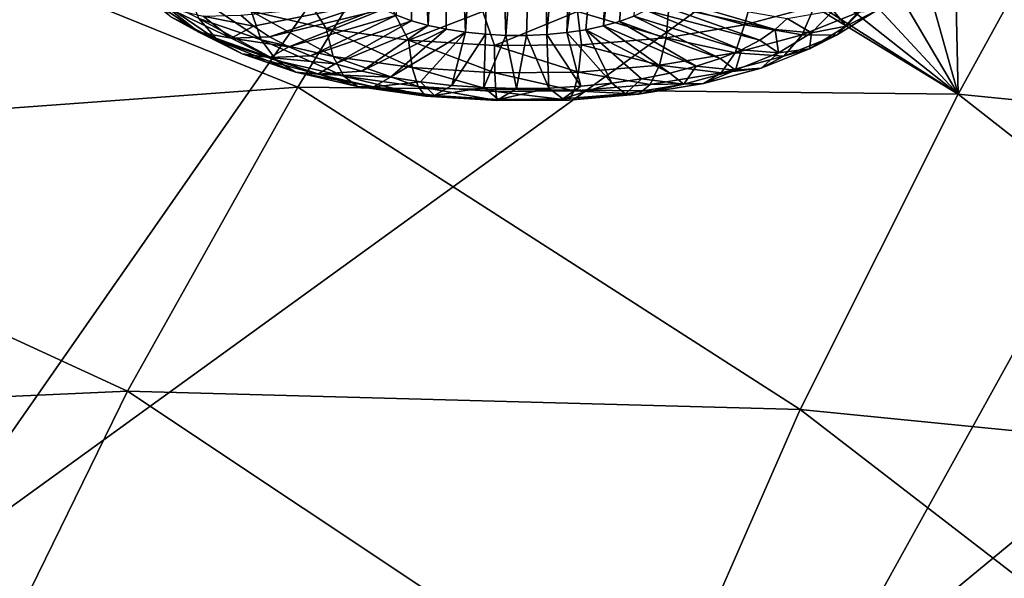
# Model space of a CAD drawing. Header units: metres. Extents: x -92 to 264, y -100 to 50.
# Tile 510 of 656: x 185.27 to 188.39, y -6.33 to -4.56. Entities that reach past the tile are written whole.
import ezdxf

# ---------------------------------------------------------------- set-up
doc = ezdxf.new("R2010")
doc.units = ezdxf.units.M
doc.layers.add('solid_21062050_01', color=7, linetype='CONTINUOUS')

msp = doc.modelspace()

# ---------------------------------------------------------------- linework, layer by layer
at = {"layer": 'solid_21062050_01'}
for points in [[(185.469528, -1.909561, 203.01622), (183.294281, -1.478467, 201.818817), (179.423584, -5.365117, 207.376755)], [(185.469528, -1.909561, 203.01622), (179.423584, -5.365117, 207.376755), (182.109451, -5.889371, 208.832916)], [(187.741089, -2.279284, 204.043167), (185.469528, -1.909561, 203.01622), (182.109451, -5.889371, 208.832916)], [(187.741089, -2.279284, 204.043167), (182.109451, -5.889371, 208.832916), (184.910965, -6.33884, 210.081375)], [(190.093903, -2.585186, 204.892853), (187.741089, -2.279284, 204.043167), (184.910965, -6.33884, 210.081375)], [(190.093903, -2.585186, 204.892853), (184.910965, -6.33884, 210.081375), (187.810028, -6.710617, 211.114014)], [(192.51239, -2.825238, 205.559616), (190.093903, -2.585186, 204.892853), (187.810028, -6.710617, 211.114014)], [(192.51239, -2.825238, 205.559616), (187.810028, -6.710617, 211.114014), (190.787888, -7.002299, 211.924194)], [(186.490555, -3.158918, 135.640991), (186.510574, -4.558817, 134.968918), (186.463348, -4.541583, 134.927094)], [(186.490555, -3.158918, 135.640991), (186.563309, -4.573691, 135.004623), (186.510574, -4.558817, 134.968918)], [(186.490555, -3.158918, 135.640991), (186.622284, -3.202997, 135.701263), (186.563309, -4.573691, 135.004623)], [(186.622284, -3.202997, 135.701263), (186.620636, -4.585951, 135.033615), (186.563309, -4.573691, 135.004623)], [(186.622284, -3.202997, 135.701263), (186.68158, -4.595388, 135.055389), (186.620636, -4.585951, 135.033615)], [(186.622284, -3.202997, 135.701263), (186.767715, -3.234379, 135.729279), (186.68158, -4.595388, 135.055389)], [(186.767715, -3.234379, 135.729279), (186.745087, -4.60184, 135.069565), (186.68158, -4.595388, 135.055389)], [(186.767715, -3.234379, 135.729279), (186.810104, -4.605196, 135.075912), (186.745087, -4.60184, 135.069565)], [(186.767715, -3.234379, 135.729279), (186.915649, -3.251046, 135.723663), (186.810104, -4.605196, 135.075912)], [(187.181946, -3.240645, 135.62236), (187.06279, -4.587323, 135.022781), (187.002914, -4.596386, 135.047516)], [(187.181946, -3.240645, 135.62236), (187.002914, -4.596386, 135.047516), (187.056152, -3.252805, 135.686661)], [(187.181946, -3.240645, 135.62236), (187.118713, -4.575412, 134.991013), (187.06279, -4.587323, 135.022781)], [(187.289383, -3.215556, 135.533859), (187.169724, -4.560858, 134.952744), (187.118713, -4.575412, 134.991013)], [(187.181946, -3.240645, 135.62236), (187.289383, -3.215556, 135.533859), (187.118713, -4.575412, 134.991013)], [(187.289383, -3.215556, 135.533859), (187.214951, -4.543911, 134.908661), (187.169724, -4.560858, 134.952744)], [(186.915649, -3.251046, 135.723663), (186.875488, -4.6054, 135.07431), (186.810104, -4.605196, 135.075912)], [(186.915649, -3.251046, 135.723663), (186.940125, -4.602447, 135.064789), (186.875488, -4.6054, 135.07431)], [(186.915649, -3.251046, 135.723663), (187.056152, -3.252805, 135.686661), (186.940125, -4.602447, 135.064789)], [(187.056152, -3.252805, 135.686661), (187.002914, -4.596386, 135.047516), (186.940125, -4.602447, 135.064789)], [(187.978973, -3.846746, 136.78862), (188.221375, -3.794422, 136.606079), (188.243286, -4.791347, 138.8703)], [(188.221375, -3.794422, 136.606079), (188.761917, -3.846633, 136.589493), (188.243286, -4.791347, 138.8703)], [(184.445648, -4.079312, 138.279373), (186.709473, -3.85543, 137.146713), (186.150223, -4.769134, 139.323868)], [(186.150223, -4.769134, 139.323868), (186.709473, -3.85543, 137.146713), (188.243286, -4.791347, 138.8703)], [(186.709473, -3.85543, 137.146713), (186.804382, -3.872007, 137.15802), (188.243286, -4.791347, 138.8703)], [(187.707962, -3.881908, 136.939346), (187.978973, -3.846746, 136.78862), (188.243286, -4.791347, 138.8703)], [(188.243286, -4.791347, 138.8703), (188.761917, -3.846633, 136.589493), (190.204422, -4.987514, 138.903671)], [(186.804382, -3.872007, 137.15802), (187.110764, -3.895082, 137.127228), (188.243286, -4.791347, 138.8703)], [(187.110764, -3.895082, 137.127228), (187.415375, -3.898364, 137.053589), (188.243286, -4.791347, 138.8703)], [(187.415375, -3.898364, 137.053589), (187.707962, -3.881908, 136.939346), (188.243286, -4.791347, 138.8703)], [(184.445648, -4.079312, 138.279373), (186.150223, -4.769134, 139.323868), (183.88002, -4.935539, 140.281876)], [(186.034424, -4.619241, 135.706665), (186.002731, -4.528773, 135.791138), (185.797134, -4.458379, 135.620697)], [(186.034424, -4.619241, 135.706665), (185.797134, -4.458379, 135.620697), (185.83699, -4.55164, 135.542984)], [(187.566437, -4.571455, 135.847977), (187.596832, -4.460172, 135.904556), (187.327438, -4.505702, 136.027786)], [(187.566437, -4.571455, 135.847977), (187.787384, -4.512703, 135.693039), (187.596832, -4.460172, 135.904556)], [(185.640289, -4.462341, 135.06221), (185.738144, -4.517736, 135.001541), (185.836838, -4.594881, 135.192398)], [(185.747879, -4.546444, 135.270294), (185.640289, -4.462341, 135.06221), (185.836838, -4.594881, 135.192398)], [(185.677902, -4.471493, 135.346512), (185.747879, -4.546444, 135.270294), (185.897186, -4.621663, 135.454681)], [(185.83699, -4.55164, 135.542984), (185.677902, -4.471493, 135.346512), (185.897186, -4.621663, 135.454681)], [(186.002731, -4.528773, 135.791138), (186.240326, -4.583396, 135.920868), (186.164124, -4.462659, 135.957108)], [(186.240326, -4.583396, 135.920868), (186.441971, -4.507238, 136.060272), (186.164124, -4.462659, 135.957108)], [(187.285095, -4.504029, 134.806076), (187.308807, -4.481778, 134.749329), (187.663193, -4.586971, 134.963028)], [(187.308807, -4.481778, 134.749329), (187.701401, -4.552105, 134.874084), (187.663193, -4.586971, 134.963028)], [(185.738144, -4.517736, 135.001541), (185.850433, -4.544447, 134.946747), (185.93895, -4.613638, 135.11795)], [(185.836838, -4.594881, 135.192398), (185.738144, -4.517736, 135.001541), (185.93895, -4.613638, 135.11795)], [(186.388504, -4.501249, 134.828049), (186.010254, -4.576129, 134.989166), (185.969727, -4.540747, 134.901474)], [(186.388504, -4.501249, 134.828049), (186.061111, -4.60973, 135.072052), (186.010254, -4.576129, 134.989166)], [(186.388504, -4.501249, 134.828049), (186.422424, -4.522284, 134.879868), (186.061111, -4.60973, 135.072052)], [(186.422424, -4.522284, 134.879868), (186.121674, -4.641126, 135.149063), (186.061111, -4.60973, 135.072052)], [(186.422424, -4.522284, 134.879868), (186.463348, -4.541583, 134.927094), (186.121674, -4.641126, 135.149063)], [(186.240326, -4.583396, 135.920868), (186.500809, -4.62015, 136.004898), (186.441971, -4.507238, 136.060272)], [(186.500809, -4.62015, 136.004898), (186.737106, -4.52976, 136.107391), (186.441971, -4.507238, 136.060272)], [(187.317429, -4.612797, 135.960007), (187.327438, -4.505702, 136.027786), (187.036621, -4.52924, 136.096405)], [(187.253632, -4.524859, 134.859482), (187.285095, -4.504029, 134.806076), (187.614548, -4.619919, 135.047485)], [(187.285095, -4.504029, 134.806076), (187.663193, -4.586971, 134.963028), (187.614548, -4.619919, 135.047485)], [(187.317429, -4.612797, 135.960007), (187.566437, -4.571455, 135.847977), (187.327438, -4.505702, 136.027786)], [(187.748245, -4.603808, 135.612457), (187.787384, -4.512703, 135.693039), (187.566437, -4.571455, 135.847977)], [(187.925293, -4.532836, 135.428207), (187.787384, -4.512703, 135.693039), (187.748245, -4.603808, 135.612457)], [(187.963593, -4.497697, 134.879211), (187.887817, -4.576412, 135.079666), (187.846466, -4.526474, 134.837036)], [(187.983887, -4.52631, 135.147385), (187.887817, -4.576412, 135.079666), (187.963593, -4.497697, 134.879211)], [(185.747879, -4.546444, 135.270294), (185.836838, -4.594881, 135.192398), (185.973785, -4.663875, 135.361542)], [(185.897186, -4.621663, 135.454681), (185.747879, -4.546444, 135.270294), (185.973785, -4.663875, 135.361542)], [(185.83699, -4.55164, 135.542984), (185.897186, -4.621663, 135.454681), (186.082474, -4.685106, 135.608276)], [(186.034424, -4.619241, 135.706665), (185.83699, -4.55164, 135.542984), (186.082474, -4.685106, 135.608276)], [(185.850433, -4.544447, 134.946747), (185.969727, -4.540747, 134.901474), (186.010254, -4.576129, 134.989166)], [(185.93895, -4.613638, 135.11795), (185.850433, -4.544447, 134.946747), (186.010254, -4.576129, 134.989166)], [(186.262589, -4.671696, 135.831238), (186.240326, -4.583396, 135.920868), (186.002731, -4.528773, 135.791138)], [(186.262589, -4.671696, 135.831238), (186.002731, -4.528773, 135.791138), (186.034424, -4.619241, 135.706665)], [(186.463348, -4.541583, 134.927094), (186.191162, -4.669923, 135.219269), (186.121674, -4.641126, 135.149063)], [(186.463348, -4.541583, 134.927094), (186.510574, -4.558817, 134.968918), (186.191162, -4.669923, 135.219269)], [(186.500809, -4.62015, 136.004898), (186.774185, -4.637621, 136.040009), (186.737106, -4.52976, 136.107391)], [(186.774185, -4.637621, 136.040009), (187.036621, -4.52924, 136.096405), (186.737106, -4.52976, 136.107391)], [(186.774185, -4.637621, 136.040009), (187.049927, -4.635138, 136.024857), (187.036621, -4.52924, 136.096405)], [(187.049927, -4.635138, 136.024857), (187.317429, -4.612797, 135.960007), (187.036621, -4.52924, 136.096405)], [(187.169724, -4.560858, 134.952744), (187.214951, -4.543911, 134.908661), (187.488449, -4.678432, 135.198746)], [(187.214951, -4.543911, 134.908661), (187.253632, -4.524859, 134.859482), (187.556046, -4.650534, 135.126389)], [(187.214951, -4.543911, 134.908661), (187.556046, -4.650534, 135.126389), (187.488449, -4.678432, 135.198746)], [(187.253632, -4.524859, 134.859482), (187.614548, -4.619919, 135.047485), (187.556046, -4.650534, 135.126389)], [(187.778503, -4.597074, 135.01683), (187.663193, -4.586971, 134.963028), (187.701401, -4.552105, 134.874084)], [(187.846466, -4.526474, 134.837036), (187.778503, -4.597074, 135.01683), (187.701401, -4.552105, 134.874084)], [(187.925293, -4.532836, 135.428207), (187.748245, -4.603808, 135.612457), (187.857056, -4.604015, 135.346954)], [(187.887817, -4.576412, 135.079666), (187.778503, -4.597074, 135.01683), (187.846466, -4.526474, 134.837036)], [(187.983887, -4.52631, 135.147385), (187.857056, -4.604015, 135.346954), (187.887817, -4.576412, 135.079666)], [(187.925293, -4.532836, 135.428207), (187.857056, -4.604015, 135.346954), (187.983887, -4.52631, 135.147385)], [(185.93895, -4.613638, 135.11795), (186.010254, -4.576129, 134.989166), (186.061111, -4.60973, 135.072052)], [(186.510574, -4.558817, 134.968918), (186.268707, -4.695759, 135.281754), (186.191162, -4.669923, 135.219269)], [(186.512741, -4.706991, 135.911942), (186.500809, -4.62015, 136.004898), (186.240326, -4.583396, 135.920868)], [(186.512741, -4.706991, 135.911942), (186.240326, -4.583396, 135.920868), (186.262589, -4.671696, 135.831238)], [(186.510574, -4.558817, 134.968918), (186.563309, -4.573691, 135.004623), (186.268707, -4.695759, 135.281754)], [(186.563309, -4.573691, 135.004623), (186.353333, -4.718309, 135.335739), (186.268707, -4.695759, 135.281754)], [(186.563309, -4.573691, 135.004623), (186.620636, -4.585951, 135.033615), (186.353333, -4.718309, 135.335739)], [(186.620636, -4.585951, 135.033615), (186.44397, -4.73729, 135.380554), (186.353333, -4.718309, 135.335739)], [(186.620636, -4.585951, 135.033615), (186.68158, -4.595388, 135.055389), (186.44397, -4.73729, 135.380554)], [(187.06279, -4.587323, 135.022781), (187.118713, -4.575412, 134.991013), (187.329422, -4.724712, 135.320297)], [(187.118713, -4.575412, 134.991013), (187.169724, -4.560858, 134.952744), (187.412582, -4.703262, 135.263657)], [(187.118713, -4.575412, 134.991013), (187.412582, -4.703262, 135.263657), (187.329422, -4.724712, 135.320297)], [(187.169724, -4.560858, 134.952744), (187.488449, -4.678432, 135.198746), (187.412582, -4.703262, 135.263657)], [(187.536072, -4.660229, 135.761246), (187.566437, -4.571455, 135.847977), (187.317429, -4.612797, 135.960007)], [(187.748245, -4.603808, 135.612457), (187.566437, -4.571455, 135.847977), (187.536072, -4.660229, 135.761246)], [(187.887817, -4.576412, 135.079666), (187.771484, -4.647688, 135.262726), (187.778503, -4.597074, 135.01683)], [(187.857056, -4.604015, 135.346954), (187.771484, -4.647688, 135.262726), (187.887817, -4.576412, 135.079666)], [(185.836838, -4.594881, 135.192398), (185.93895, -4.613638, 135.11795), (186.061783, -4.67552, 135.269638)], [(185.973785, -4.663875, 135.361542), (185.836838, -4.594881, 135.192398), (186.061783, -4.67552, 135.269638)], [(185.93895, -4.613638, 135.11795), (186.061111, -4.60973, 135.072052), (186.121674, -4.641126, 135.149063)], [(186.061783, -4.67552, 135.269638), (185.93895, -4.613638, 135.11795), (186.121674, -4.641126, 135.149063)], [(186.68158, -4.595388, 135.055389), (186.53949, -4.752462, 135.415634), (186.44397, -4.73729, 135.380554)], [(186.68158, -4.595388, 135.055389), (186.638687, -4.763635, 135.440536), (186.53949, -4.752462, 135.415634)], [(186.68158, -4.595388, 135.055389), (186.745087, -4.60184, 135.069565), (186.638687, -4.763635, 135.440536)], [(186.745087, -4.60184, 135.069565), (186.740326, -4.770669, 135.454941), (186.638687, -4.763635, 135.440536)], [(186.745087, -4.60184, 135.069565), (186.810104, -4.605196, 135.075912), (186.740326, -4.770669, 135.454941)], [(186.810104, -4.605196, 135.075912), (186.843094, -4.773474, 135.458679), (186.740326, -4.770669, 135.454941)], [(186.810104, -4.605196, 135.075912), (186.875488, -4.6054, 135.07431), (186.843094, -4.773474, 135.458679)], [(186.875488, -4.6054, 135.07431), (186.94574, -4.772016, 135.451691), (186.843094, -4.773474, 135.458679)], [(186.875488, -4.6054, 135.07431), (186.940125, -4.602447, 135.064789), (186.94574, -4.772016, 135.451691)], [(186.940125, -4.602447, 135.064789), (187.002914, -4.596386, 135.047516), (187.046936, -4.766313, 135.434082)], [(186.940125, -4.602447, 135.064789), (187.046936, -4.766313, 135.434082), (186.94574, -4.772016, 135.451691)], [(187.06279, -4.587323, 135.022781), (187.145432, -4.756436, 135.406052), (187.002914, -4.596386, 135.047516)], [(187.002914, -4.596386, 135.047516), (187.145432, -4.756436, 135.406052), (187.046936, -4.766313, 135.434082)], [(187.049927, -4.635138, 136.024857), (187.296951, -4.69993, 135.868835), (187.317429, -4.612797, 135.960007)], [(187.06279, -4.587323, 135.022781), (187.329422, -4.724712, 135.320297), (187.23999, -4.742511, 135.367966)], [(187.06279, -4.587323, 135.022781), (187.23999, -4.742511, 135.367966), (187.145432, -4.756436, 135.406052)], [(187.536072, -4.660229, 135.761246), (187.317429, -4.612797, 135.960007), (187.296951, -4.69993, 135.868835)], [(187.748245, -4.603808, 135.612457), (187.536072, -4.660229, 135.761246), (187.690903, -4.670623, 135.519882)], [(187.674164, -4.661002, 135.181015), (187.614548, -4.619919, 135.047485), (187.663193, -4.586971, 134.963028)], [(187.778503, -4.597074, 135.01683), (187.674164, -4.661002, 135.181015), (187.663193, -4.586971, 134.963028)], [(187.771484, -4.647688, 135.262726), (187.674164, -4.661002, 135.181015), (187.778503, -4.597074, 135.01683)], [(187.748245, -4.603808, 135.612457), (187.690903, -4.670623, 135.519882), (187.857056, -4.604015, 135.346954)], [(187.857056, -4.604015, 135.346954), (187.690903, -4.670623, 135.519882), (187.771484, -4.647688, 135.262726)], [(185.897186, -4.621663, 135.454681), (185.973785, -4.663875, 135.361542), (186.143738, -4.722069, 135.502426)], [(186.082474, -4.685106, 135.608276), (185.897186, -4.621663, 135.454681), (186.143738, -4.722069, 135.502426)], [(186.034424, -4.619241, 135.706665), (186.082474, -4.685106, 135.608276), (186.2966, -4.734335, 135.725204)], [(186.262589, -4.671696, 135.831238), (186.034424, -4.619241, 135.706665), (186.2966, -4.734335, 135.725204)], [(186.061783, -4.67552, 135.269638), (186.121674, -4.641126, 135.149063), (186.191162, -4.669923, 135.219269)], [(186.775253, -4.723768, 135.945663), (186.774185, -4.637621, 136.040009), (186.500809, -4.62015, 136.004898)], [(186.775253, -4.723768, 135.945663), (186.500809, -4.62015, 136.004898), (186.512741, -4.706991, 135.911942)], [(187.040054, -4.721384, 135.931107), (187.049927, -4.635138, 136.024857), (186.774185, -4.637621, 136.040009)], [(187.040054, -4.721384, 135.931107), (186.774185, -4.637621, 136.040009), (186.775253, -4.723768, 135.945663)], [(187.040054, -4.721384, 135.931107), (187.296951, -4.69993, 135.868835), (187.049927, -4.635138, 136.024857)], [(187.674164, -4.661002, 135.181015), (187.556046, -4.650534, 135.126389), (187.614548, -4.619919, 135.047485)], [(187.771484, -4.647688, 135.262726), (187.619064, -4.708784, 135.421341), (187.674164, -4.661002, 135.181015)], [(187.690903, -4.670623, 135.519882), (187.619064, -4.708784, 135.421341), (187.771484, -4.647688, 135.262726)], [(185.973785, -4.663875, 135.361542), (186.061783, -4.67552, 135.269638), (186.214218, -4.727715, 135.396011)], [(186.143738, -4.722069, 135.502426), (185.973785, -4.663875, 135.361542), (186.214218, -4.727715, 135.396011)], [(186.061783, -4.67552, 135.269638), (186.191162, -4.669923, 135.219269), (186.268707, -4.695759, 135.281754)], [(186.214218, -4.727715, 135.396011), (186.061783, -4.67552, 135.269638), (186.268707, -4.695759, 135.281754)], [(186.262589, -4.671696, 135.831238), (186.2966, -4.734335, 135.725204), (186.531372, -4.76746, 135.800934)], [(186.512741, -4.706991, 135.911942), (186.262589, -4.671696, 135.831238), (186.531372, -4.76746, 135.800934)], [(187.536072, -4.660229, 135.761246), (187.296951, -4.69993, 135.868835), (187.491776, -4.723574, 135.659515)], [(187.53746, -4.715799, 135.323273), (187.412582, -4.703262, 135.263657), (187.488449, -4.678432, 135.198746)], [(187.53746, -4.715799, 135.323273), (187.488449, -4.678432, 135.198746), (187.556046, -4.650534, 135.126389)], [(187.536072, -4.660229, 135.761246), (187.491776, -4.723574, 135.659515), (187.690903, -4.670623, 135.519882)], [(187.690903, -4.670623, 135.519882), (187.491776, -4.723574, 135.659515), (187.619064, -4.708784, 135.421341)], [(187.674164, -4.661002, 135.181015), (187.53746, -4.715799, 135.323273), (187.556046, -4.650534, 135.126389)], [(187.619064, -4.708784, 135.421341), (187.53746, -4.715799, 135.323273), (187.674164, -4.661002, 135.181015)], [(186.082474, -4.685106, 135.608276), (186.143738, -4.722069, 135.502426), (186.340149, -4.767225, 135.60968)], [(186.2966, -4.734335, 135.725204), (186.082474, -4.685106, 135.608276), (186.340149, -4.767225, 135.60968)], [(186.214218, -4.727715, 135.396011), (186.268707, -4.695759, 135.281754), (186.353333, -4.718309, 135.335739)], [(186.512741, -4.706991, 135.911942), (186.531372, -4.76746, 135.800934), (186.77774, -4.783206, 135.832581)], [(186.775253, -4.723768, 135.945663), (186.512741, -4.706991, 135.911942), (186.77774, -4.783206, 135.832581)], [(187.040054, -4.721384, 135.931107), (187.267349, -4.760833, 135.760483), (187.296951, -4.69993, 135.868835)], [(187.296951, -4.69993, 135.868835), (187.267349, -4.760833, 135.760483), (187.491776, -4.723574, 135.659515)], [(187.373642, -4.759362, 135.438156), (187.329422, -4.724712, 135.320297), (187.412582, -4.703262, 135.263657)], [(187.53746, -4.715799, 135.323273), (187.373642, -4.759362, 135.438156), (187.412582, -4.703262, 135.263657)], [(187.619064, -4.708784, 135.421341), (187.436432, -4.757353, 135.549423), (187.53746, -4.715799, 135.323273)], [(187.491776, -4.723574, 135.659515), (187.436432, -4.757353, 135.549423), (187.619064, -4.708784, 135.421341)], [(186.143738, -4.722069, 135.502426), (186.214218, -4.727715, 135.396011), (186.390396, -4.768215, 135.492203)], [(186.340149, -4.767225, 135.60968), (186.143738, -4.722069, 135.502426), (186.390396, -4.768215, 135.492203)], [(186.214218, -4.727715, 135.396011), (186.353333, -4.718309, 135.335739), (186.44397, -4.73729, 135.380554)], [(186.390396, -4.768215, 135.492203), (186.214218, -4.727715, 135.396011), (186.44397, -4.73729, 135.380554)], [(186.2966, -4.734335, 135.725204), (186.340149, -4.767225, 135.60968), (186.555496, -4.797608, 135.679138)], [(186.531372, -4.76746, 135.800934), (186.2966, -4.734335, 135.725204), (186.555496, -4.797608, 135.679138)], [(186.390396, -4.768215, 135.492203), (186.44397, -4.73729, 135.380554), (186.53949, -4.752462, 135.415634)], [(187.040054, -4.721384, 135.931107), (186.775253, -4.723768, 135.945663), (187.02626, -4.780968, 135.818924)], [(186.775253, -4.723768, 135.945663), (186.77774, -4.783206, 135.832581), (187.02626, -4.780968, 135.818924)], [(187.040054, -4.721384, 135.931107), (187.02626, -4.780968, 135.818924), (187.267349, -4.760833, 135.760483)], [(187.189026, -4.790014, 135.521225), (187.145432, -4.756436, 135.406052), (187.23999, -4.742511, 135.367966)], [(187.373642, -4.759362, 135.438156), (187.189026, -4.790014, 135.521225), (187.23999, -4.742511, 135.367966)], [(187.373642, -4.759362, 135.438156), (187.23999, -4.742511, 135.367966), (187.329422, -4.724712, 135.320297)], [(187.491776, -4.723574, 135.659515), (187.267349, -4.760833, 135.760483), (187.436432, -4.757353, 135.549423)], [(187.436432, -4.757353, 135.549423), (187.373642, -4.759362, 135.438156), (187.53746, -4.715799, 135.323273)], [(183.88002, -4.935539, 140.281876), (186.150223, -4.769134, 139.323868), (185.610474, -5.732571, 141.559723)], [(185.610474, -5.732571, 141.559723), (186.150223, -4.769134, 139.323868), (187.74231, -5.790419, 141.211853)], [(186.150223, -4.769134, 139.323868), (188.243286, -4.791347, 138.8703), (187.74231, -5.790419, 141.211853)], [(186.340149, -4.767225, 135.60968), (186.390396, -4.768215, 135.492203), (186.583527, -4.795466, 135.554504)], [(186.555496, -4.797608, 135.679138), (186.340149, -4.767225, 135.60968), (186.583527, -4.795466, 135.554504)], [(186.583527, -4.795466, 135.554504), (186.390396, -4.768215, 135.492203), (186.53949, -4.752462, 135.415634)], [(186.531372, -4.76746, 135.800934), (186.555496, -4.797608, 135.679138), (186.781479, -4.812051, 135.708176)], [(186.77774, -4.783206, 135.832581), (186.531372, -4.76746, 135.800934), (186.781479, -4.812051, 135.708176)], [(186.583527, -4.795466, 135.554504), (186.53949, -4.752462, 135.415634), (186.638687, -4.763635, 135.440536)], [(186.583527, -4.795466, 135.554504), (186.638687, -4.763635, 135.440536), (186.740326, -4.770669, 135.454941)], [(186.786224, -4.80842, 135.580536), (186.583527, -4.795466, 135.554504), (186.740326, -4.770669, 135.454941)], [(186.786224, -4.80842, 135.580536), (186.740326, -4.770669, 135.454941), (186.843094, -4.773474, 135.458679)], [(186.786224, -4.80842, 135.580536), (186.843094, -4.773474, 135.458679), (186.94574, -4.772016, 135.451691)], [(186.990662, -4.80658, 135.569305), (186.786224, -4.80842, 135.580536), (186.94574, -4.772016, 135.451691)], [(186.990662, -4.80658, 135.569305), (186.94574, -4.772016, 135.451691), (187.046936, -4.766313, 135.434082)], [(186.990662, -4.80658, 135.569305), (187.145432, -4.756436, 135.406052), (187.189026, -4.790014, 135.521225)], [(186.990662, -4.80658, 135.569305), (187.046936, -4.766313, 135.434082), (187.145432, -4.756436, 135.406052)], [(187.02626, -4.780968, 135.818924), (187.230576, -4.791529, 135.642044), (187.267349, -4.760833, 135.760483)], [(187.230576, -4.791529, 135.642044), (187.189026, -4.790014, 135.521225), (187.373642, -4.759362, 135.438156)], [(187.436432, -4.757353, 135.549423), (187.230576, -4.791529, 135.642044), (187.373642, -4.759362, 135.438156)], [(187.267349, -4.760833, 135.760483), (187.230576, -4.791529, 135.642044), (187.436432, -4.757353, 135.549423)], [(186.555496, -4.797608, 135.679138), (186.583527, -4.795466, 135.554504), (186.786224, -4.80842, 135.580536)], [(186.781479, -4.812051, 135.708176), (186.555496, -4.797608, 135.679138), (186.786224, -4.80842, 135.580536)], [(187.02626, -4.780968, 135.818924), (186.77774, -4.783206, 135.832581), (187.00943, -4.809998, 135.695648)], [(186.77774, -4.783206, 135.832581), (186.781479, -4.812051, 135.708176), (187.00943, -4.809998, 135.695648)], [(187.00943, -4.809998, 135.695648), (186.990662, -4.80658, 135.569305), (187.189026, -4.790014, 135.521225)], [(187.02626, -4.780968, 135.818924), (187.00943, -4.809998, 135.695648), (187.230576, -4.791529, 135.642044)], [(187.00943, -4.809998, 135.695648), (187.189026, -4.790014, 135.521225), (187.230576, -4.791529, 135.642044)], [(187.74231, -5.790419, 141.211853), (188.243286, -4.791347, 138.8703), (189.775803, -5.9925, 141.268921)], [(188.243286, -4.791347, 138.8703), (190.204422, -4.987514, 138.903671), (189.775803, -5.9925, 141.268921)], [(186.781479, -4.812051, 135.708176), (186.786224, -4.80842, 135.580536), (186.990662, -4.80658, 135.569305)], [(187.00943, -4.809998, 135.695648), (186.781479, -4.812051, 135.708176), (186.990662, -4.80658, 135.569305)], [(183.88002, -4.935539, 140.281876), (185.610474, -5.732571, 141.559723), (183.344147, -5.834566, 142.337494)], [(183.344147, -5.834566, 142.337494), (185.610474, -5.732571, 141.559723), (185.113663, -6.747808, 143.860275)], [(185.113663, -6.747808, 143.860275), (185.610474, -5.732571, 141.559723), (187.28035, -6.845602, 143.620911)], [(185.610474, -5.732571, 141.559723), (187.74231, -5.790419, 141.211853), (187.28035, -6.845602, 143.620911)], [(187.28035, -6.845602, 143.620911), (187.74231, -5.790419, 141.211853), (189.382065, -7.053796, 143.700241)], [(187.74231, -5.790419, 141.211853), (189.775803, -5.9925, 141.268921), (189.382065, -7.053796, 143.700241)]]:
    msp.add_3dface(points, dxfattribs=at)

doc.saveas('drawing.dxf')
